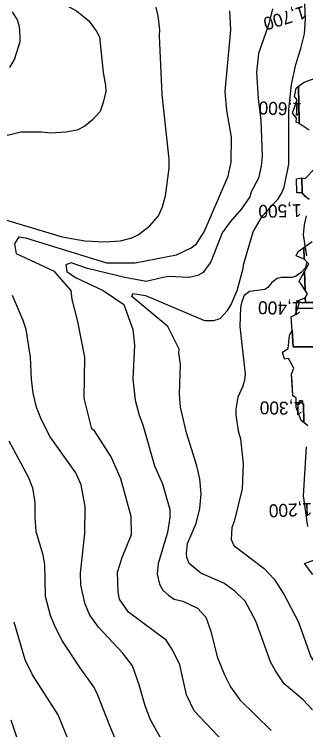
# Model space of a CAD drawing. Extents: x -510989 to -501240, y -1184665 to -1176089.
# Drawn here: x -505423 to -505130, y -1180268 to -1179550 of the extents above; entities that cross this region are included whole.
import ezdxf

# ---------------------------------------------------------------- set-up
doc = ezdxf.new("R2010")
doc.units = 0
for name, color, linetype in [('ostatni_plocha_x_manipulacni_plocha', 7, 'Continuous'), ('popis', 7, 'Continuous'), ('trasovani_toku', 7, 'Continuous'), ('vrstevnice_01', 7, 'Continuous'), ('vrstevnice_02', 7, 'Continuous'), ('zastavena_plocha_a_nadvori', 7, 'Continuous')]:
    doc.layers.add(name, color=color, linetype=linetype)

msp = doc.modelspace()

# ---------------------------------------------------------------- linework, layer by layer
at = {"layer": 'ostatni_plocha_x_manipulacni_plocha'}
for points in [[(-505126.86, -1179665.94), (-505137.01, -1179659.36), (-505137.64, -1179621.8), (-505132.13, -1179617.55), (-505117.45, -1179612.35)], [(-505126.98, -1179735.44), (-505131.04, -1179732.48), (-505134.02, -1179728.86), (-505134.47, -1179713.85), (-505130.88, -1179714.47), (-505121.41, -1179704.26)], [(-505118.51, -1179839.06), (-505130.76, -1179839.15), (-505130.9, -1179834.38), (-505128.67, -1179830.18), (-505131.14, -1179826.47), (-505131.69, -1179807.82), (-505127.42, -1179800.15), (-505132.13, -1179795.35), (-505132.4, -1179783.73), (-505124.12, -1179777.62)], [(-505128.45, -1179962.86), (-505132.44, -1179959.6), (-505132.75, -1179940.87), (-505133.75, -1179940.89), (-505133.8, -1179937.79), (-505136.8, -1179937.84), (-505136.75, -1179940.94), (-505140, -1179940.99), (-505140.1, -1179934.88), (-505143.37, -1179932.56), (-505144.01, -1179918.18), (-505144.63, -1179910.85), (-505142.44, -1179904.83), (-505147.91, -1179895.21), (-505151.73, -1179895.87), (-505153.81, -1179888.76), (-505148.02, -1179885.09), (-505146.68, -1179871.8), (-505144.23, -1179866.99), (-505143.19, -1179883.43), (-505122.13, -1179883.47)], [(-505123.22, -1180112.29), (-505131.64, -1180101.21), (-505121.64, -1180097.55)]]:
    msp.add_lwpolyline(points, dxfattribs=at)
for points in [[(-505140.24, -1179623.8), (-505137.64, -1179621.8), (-505137.01, -1179659.36), (-505140.01, -1179657.94), (-505139.91, -1179653.86), (-505143.75, -1179648.9), (-505138.92, -1179635.36), (-505141.88, -1179632.18)], [(-505139.7, -1179714.74), (-505134.47, -1179713.85), (-505134.02, -1179728.86), (-505139.37, -1179728.71)], [(-505138.03, -1179787.88), (-505132.4, -1179783.73), (-505132.13, -1179795.35), (-505139.98, -1179792.07)], [(-505137.1, -1179817.51), (-505131.69, -1179807.82), (-505131.14, -1179826.47)], [(-505130.9, -1179834.38), (-505130.76, -1179839.15), (-505133.98, -1179839.17), (-505139.81, -1179837.71)], [(-505118.51, -1179839.06), (-505118.11, -1179844.74), (-505138.8, -1179844.88), (-505137.18, -1179839.92), (-505139.81, -1179837.71), (-505133.98, -1179839.17), (-505130.76, -1179839.15)], [(-505118.11, -1179844.74), (-505115.41, -1179883.03), (-505122.13, -1179883.47), (-505143.19, -1179883.43), (-505144.23, -1179866.99), (-505145.1, -1179853.31), (-505140.94, -1179851.44), (-505138.8, -1179844.88)]]:
    msp.add_lwpolyline(points, close=True, dxfattribs=at)
at = {"layer": 'popis'}
for points in [[(-505126.86, -1179665.94), (-505137.01, -1179659.36), (-505140.01, -1179657.94), (-505139.91, -1179653.86), (-505143.75, -1179648.9), (-505138.92, -1179635.36), (-505141.88, -1179632.18), (-505140.24, -1179623.8), (-505137.64, -1179621.8), (-505132.13, -1179617.55), (-505117.45, -1179612.35)], [(-505129.01, -1179733.96), (-505134.02, -1179728.86), (-505139.37, -1179728.71), (-505139.7, -1179714.74), (-505134.47, -1179713.85), (-505130.88, -1179714.47), (-505121.41, -1179704.26)], [(-505128.45, -1179962.86), (-505135.01, -1179957.5), (-505140.04, -1179944.59), (-505140.1, -1179934.88), (-505143.37, -1179932.56), (-505144.63, -1179910.85), (-505142.44, -1179904.83), (-505147.91, -1179895.21), (-505151.73, -1179895.87), (-505153.81, -1179888.76), (-505148.02, -1179885.09), (-505146.68, -1179871.8), (-505144.23, -1179866.99), (-505145.1, -1179853.31), (-505140.94, -1179851.44), (-505138.8, -1179844.88), (-505137.18, -1179839.92), (-505139.81, -1179837.71), (-505130.9, -1179834.38), (-505128.67, -1179830.18), (-505137.1, -1179817.51), (-505127.42, -1179800.15), (-505132.13, -1179795.35), (-505139.98, -1179792.07), (-505138.03, -1179787.88), (-505124.12, -1179777.62)], [(-505123.22, -1180112.29), (-505131.64, -1180101.21), (-505121.64, -1180097.55)]]:
    msp.add_lwpolyline(points, dxfattribs=at)
at = {"layer": 'vrstevnice_01'}
for points in [[(-505442.69, -1179753), (-505375.31, -1179773), (-505352.31, -1179777), (-505332.59, -1179778), (-505316.69, -1179777), (-505305.19, -1179774), (-505298.81, -1179771), (-505287, -1179762), (-505278.31, -1179752), (-505274.31, -1179743), (-505271.31, -1179732), (-505267.81, -1179704), (-505267.81, -1179695), (-505274.59, -1179630), (-505277.59, -1179571), (-505277.19, -1179565), (-505278.69, -1179551), (-505282.59, -1179536)], [(-505428, -1179603), (-505423.09, -1179595), (-505417.59, -1179577), (-505417.31, -1179571), (-505418.09, -1179562), (-505420.31, -1179555), (-505425.19, -1179547)], [(-505163.91, -1179544), (-505167.59, -1179559), (-505177.91, -1179589), (-505179.81, -1179608), (-505178.31, -1179634), (-505175.59, -1179656), (-505174.31, -1179692), (-505175.19, -1179702), (-505177.81, -1179714), (-505185.41, -1179728), (-505186.81, -1179733), (-505195, -1179745), (-505206.41, -1179758), (-505214.31, -1179769), (-505226, -1179798), (-505233.41, -1179809), (-505238.81, -1179812)], [(-505129.91, -1179752), (-505132.19, -1179761), (-505133.19, -1179771), (-505129.69, -1179792)], [(-505238.81, -1179812), (-505247.69, -1179814), (-505267.69, -1179813), (-505273.81, -1179814), (-505290.91, -1179818), (-505312.31, -1179814), (-505349.69, -1179805), (-505366.19, -1179799), (-505371.41, -1179801), (-505370.5, -1179808), (-505361.69, -1179814), (-505334, -1179827), (-505313.31, -1179841), (-505304.09, -1179866), (-505302.5, -1179882), (-505304.09, -1179916), (-505301.81, -1179937), (-505297.81, -1179952), (-505294.09, -1179962), (-505282.5, -1180003), (-505274.5, -1180021), (-505266.91, -1180047), (-505267.19, -1180055), (-505269.41, -1180070), (-505278.81, -1180101), (-505279.81, -1180112), (-505277.5, -1180122), (-505274, -1180128), (-505268.5, -1180133), (-505262.69, -1180137), (-505254, -1180139), (-505239.09, -1180146), (-505230.81, -1180155), (-505225.69, -1180169), (-505219.31, -1180195), (-505212, -1180213), (-505206, -1180225), (-505196.81, -1180238), (-505165.09, -1180269)], [(-505129.59, -1179799), (-505130.81, -1179804), (-505135.19, -1179809), (-505140.81, -1179813), (-505144.59, -1179814), (-505155.19, -1179814), (-505159.31, -1179815), (-505164.59, -1179819), (-505168.59, -1179824), (-505171.59, -1179826), (-505186.91, -1179828), (-505192.31, -1179832), (-505194.81, -1179838), (-505196.19, -1179844), (-505196.81, -1179863), (-505191.41, -1179911), (-505192, -1179917), (-505193.59, -1179923), (-505198.59, -1179934), (-505200.59, -1179946), (-505200.69, -1179952)], [(-505275.5, -1180278), (-505286.5, -1180258), (-505291.81, -1180244), (-505298, -1180223), (-505304.59, -1180204), (-505314.69, -1180191), (-505338.81, -1180165), (-505347.41, -1180153), (-505352.09, -1180142), (-505356.59, -1180123), (-505356.91, -1180111), (-505352.5, -1180071), (-505352.09, -1180044), (-505356.09, -1180022), (-505361.59, -1180010), (-505387.41, -1179974), (-505396.19, -1179956), (-505401.09, -1179944), (-505404.31, -1179930), (-505405.91, -1179916), (-505407.19, -1179894), (-505411.5, -1179866), (-505414.5, -1179857), (-505425.19, -1179832)], [(-505200.69, -1179952), (-505198.41, -1179968), (-505196, -1179976), (-505193.31, -1180001), (-505194.5, -1180026), (-505202.31, -1180059), (-505204.59, -1180065), (-505205.5, -1180077), (-505202.59, -1180083), (-505172.09, -1180106), (-505162.19, -1180117), (-505152.31, -1180132), (-505137.69, -1180160), (-505125.41, -1180195), (-505117.91, -1180206), (-505094.19, -1180231), (-505076, -1180266), (-505063.31, -1180281)], [(-505379.41, -1180253), (-505405, -1180213), (-505412.5, -1180198), (-505423.5, -1180160)], [(-505361.81, -1180296), (-505379.41, -1180253)]]:
    msp.add_lwpolyline(points, dxfattribs=at)
at = {"layer": 'vrstevnice_02'}
for points in [[(-505461.19, -1179487), (-505407.09, -1179521), (-505361, -1179546), (-505348.5, -1179556), (-505341, -1179566), (-505337.81, -1179572), (-505334, -1179608), (-505331.59, -1179621), (-505331.5, -1179627), (-505334.09, -1179638), (-505337.09, -1179647), (-505345, -1179656), (-505352.41, -1179662), (-505360.19, -1179666), (-505371.59, -1179668), (-505387, -1179669), (-505396, -1179668), (-505416.31, -1179668), (-505442.31, -1179674)], [(-505154.5, -1179729), (-505152.19, -1179723), (-505147.41, -1179700), (-505147.31, -1179645), (-505144.91, -1179620), (-505140.41, -1179600), (-505135.31, -1179584), (-505131.81, -1179569), (-505130.59, -1179554), (-505131.31, -1179539)], [(-505326, -1179994), (-505342.81, -1179968), (-505345.59, -1179966), (-505353, -1179935), (-505352.31, -1179894), (-505359.41, -1179858), (-505365.31, -1179836), (-505366.31, -1179827), (-505383, -1179808), (-505421.31, -1179790), (-505422.91, -1179780), (-505418.41, -1179773), (-505412.19, -1179774), (-505330.69, -1179799), (-505301.81, -1179799), (-505260.5, -1179791), (-505245.5, -1179784), (-505240.31, -1179780), (-505232.59, -1179768), (-505208.5, -1179712), (-505205.31, -1179698), (-505204.91, -1179673), (-505209.91, -1179646), (-505211.31, -1179627), (-505205.59, -1179565), (-505206.59, -1179546)], [(-505123.5, -1180248), (-505132.91, -1180238), (-505152.09, -1180222), (-505160.81, -1180209), (-505165.81, -1180200), (-505180.59, -1180159), (-505191.41, -1180139), (-505201.69, -1180129), (-505212.91, -1180121), (-505235.81, -1180111), (-505247.5, -1180101), (-505249.91, -1180095), (-505250.31, -1180091), (-505249.31, -1180081), (-505240.69, -1180061), (-505236.81, -1180046), (-505235.41, -1180031), (-505236.91, -1180016), (-505240, -1180003), (-505250.31, -1179970), (-505256.31, -1179944), (-505257.19, -1179931), (-505256.41, -1179901), (-505258.09, -1179890), (-505257.81, -1179886), (-505269.09, -1179863), (-505305.31, -1179833), (-505304.19, -1179830), (-505291.59, -1179832), (-505232.09, -1179857), (-505222.91, -1179857), (-505216.59, -1179855), (-505209.19, -1179847), (-505205.41, -1179841), (-505199.41, -1179827), (-505193.5, -1179805), (-505193.09, -1179801), (-505183.19, -1179768), (-505173.81, -1179752), (-505158.09, -1179735), (-505154.5, -1179729)], [(-505428.81, -1179978), (-505409.31, -1180014), (-505405, -1180025), (-505402.81, -1180040), (-505402.81, -1180055), (-505401.81, -1180069), (-505394.91, -1180091), (-505393, -1180102)], [(-505128.5, -1180064), (-505132.59, -1180033), (-505129.69, -1179984)], [(-505195.19, -1180299), (-505242.5, -1180249), (-505250.41, -1180233), (-505257.09, -1180203), (-505264.41, -1180188), (-505270.59, -1180178), (-505308.5, -1180150), (-505317.5, -1180137), (-505318.91, -1180130), (-505319.69, -1180110), (-505315, -1180095), (-505305.5, -1180072), (-505306, -1180054), (-505316.31, -1180016), (-505326, -1179994)], [(-505393, -1180102), (-505392.31, -1180134), (-505387.19, -1180153), (-505383.5, -1180162), (-505375.19, -1180179), (-505357.59, -1180206), (-505343, -1180226), (-505339.59, -1180233), (-505327.81, -1180264), (-505319.59, -1180283)], [(-505426.69, -1180258), (-505415.09, -1180293)]]:
    msp.add_lwpolyline(points, dxfattribs=at)
at = {"layer": 'zastavena_plocha_a_nadvori'}
msp.add_lwpolyline([(-505136.8, -1179937.84), (-505133.8, -1179937.79), (-505133.75, -1179940.89), (-505132.75, -1179940.87), (-505132.44, -1179959.6), (-505135.01, -1179957.5), (-505140.04, -1179944.59), (-505140, -1179940.99), (-505136.75, -1179940.94)], close=True, dxfattribs=at)

# ---------------------------------------------------------------- texts
at = {"layer": 'trasovani_toku'}
for s, rotation, p in [('1,700', 197.05819, (-505132.65, -1179540.74)), ('1,600', 177.9291, (-505134.1, -1179638.55)), ('1,500', 181.28787, (-505134.69, -1179740.1)), ('1,400', 178.70166, (-505134.74, -1179838.59)), ('1,300', 179.00306, (-505133.07, -1179938.94)), ('1,200', 182.10765, (-505124.31, -1180040.2))]:
    msp.add_text(s, height=13, rotation=rotation, dxfattribs=at).set_placement(p)

doc.saveas('drawing.dxf')
